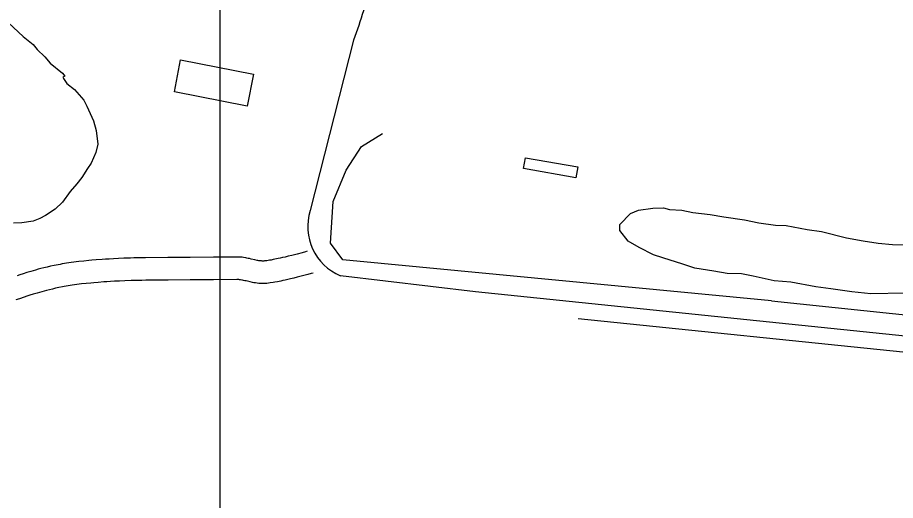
# Model space of a CAD drawing. Extents: x 3263578 to 3301413, y 764927 to 798602.
# Drawn here: x 3296288 to 3297456, y 780646 to 781289 of the extents above; entities that cross this region are included whole.
import ezdxf

# ---------------------------------------------------------------- set-up
doc = ezdxf.new("R2010")
doc.units = 0
for name, color, linetype in [('V-BLDG-OTLN', 7, 'Continuous'), ('V-GRID-MAJR', 7, 'Continuous'), ('V-ROAD-CNTR', 7, 'Continuous'), ('V-SITE-VEGE', 7, 'Continuous'), ('V-TOPO-SHOR', 7, 'Continuous')]:
    doc.layers.add(name, color=color, linetype=linetype)

msp = doc.modelspace()

# ---------------------------------------------------------------- linework, layer by layer
at = {"layer": 'V-BLDG-OTLN'}
for points in [[(3296496.3, 781189.8), (3296504.7, 781232.6), (3296601.8, 781213.6), (3296593.4, 781170.7)], [(3296961, 781087.8), (3296963.5, 781102.2), (3297033.1, 781090), (3297030.6, 781075.6)]]:
    msp.add_lwpolyline(points, close=True, dxfattribs=at)
at = {"layer": 'V-GRID-MAJR'}
msp.add_spline([(3296559.4, 775831.5), (3296556.8, 781892.5), (3296554.1, 787954.5), (3296551.5, 794016.6), (3296551.5, 794017.6)], degree=3, dxfattribs=at)
at = {"layer": 'V-ROAD-CNTR'}
for points in [[(3296734.7, 781258.7), (3296677.1, 781032)], [(3296673.2, 780977.6), (3296670.7, 780976.9), (3296666.2, 780975.7), (3296659.5, 780974), (3296652.6, 780972.2), (3296647.8, 780971), (3296643.7, 780970), (3296640.2, 780969.2), (3296637.1, 780968.5), (3296634.4, 780967.9), (3296632.1, 780967.4), (3296628, 780966.6), (3296625, 780966), (3296622.8, 780965.6), (3296619.4, 780965.1), (3296617.8, 780964.9), (3296616.2, 780964.7), (3296615.5, 780964.6), (3296614.9, 780964.6), (3296614.3, 780964.6), (3296613.6, 780964.6), (3296613, 780964.6), (3296612.3, 780964.7), (3296611.7, 780964.7), (3296610.3, 780964.9), (3296608.9, 780965.1), (3296607.6, 780965.3), (3296606.3, 780965.5), (3296603.6, 780966.1), (3296598.5, 780967.3), (3296596.4, 780967.8), (3296594.6, 780968.2), (3296592.9, 780968.6), (3296591.3, 780968.9), (3296588.5, 780969.3), (3296586.4, 780969.6), (3296584.7, 780969.7), (3296583.3, 780969.9), (3296581.4, 780969.9), (3296579.5, 780970), (3296548.3, 780969.7), (3296517.2, 780969.5), (3296487.6, 780969.2), (3296457.9, 780969), (3296452.4, 780968.9), (3296447.2, 780968.8), (3296442.4, 780968.7), (3296437.8, 780968.6), (3296429.3, 780968.3), (3296421.8, 780968), (3296415.2, 780967.6), (3296409.5, 780967.3), (3296404.5, 780967), (3296400.1, 780966.7), (3296392.5, 780966.1), (3296386.7, 780965.6), (3296382.4, 780965.2), (3296375.9, 780964.6), (3296369.4, 780963.9), (3296365.9, 780963.5), (3296362.5, 780963.1), (3296359.2, 780962.6), (3296356, 780962.2), (3296352.9, 780961.7), (3296350, 780961.2), (3296347.1, 780960.7), (3296344.3, 780960.2), (3296341.6, 780959.7), (3296336.4, 780958.6), (3296331.6, 780957.6), (3296327.1, 780956.5), (3296322.8, 780955.5), (3296318.9, 780954.5), (3296315.2, 780953.6), (3296311.8, 780952.6), (3296308.5, 780951.7), (3296305.5, 780950.8), (3296299.9, 780949.2), (3296295, 780947.6), (3296290.7, 780946.3), (3296287, 780945)], [(3296681.2, 780948.6), (3296678.5, 780947.9), (3296673.8, 780946.6), (3296666.8, 780944.9), (3296659.9, 780943.1), (3296655.1, 780941.9), (3296650.8, 780940.9), (3296647.1, 780940), (3296643.7, 780939.2), (3296640.8, 780938.6), (3296638.2, 780938), (3296633.7, 780937.1), (3296630.2, 780936.5), (3296627.6, 780936), (3296623.7, 780935.4), (3296621.6, 780935.1), (3296619.5, 780934.9), (3296617.9, 780934.7), (3296616.2, 780934.6), (3296614.6, 780934.6), (3296613, 780934.6), (3296611.6, 780934.6), (3296610.2, 780934.7), (3296608.8, 780934.8), (3296606.4, 780935.1), (3296604.2, 780935.4), (3296602.1, 780935.8), (3296600.3, 780936.2), (3296597, 780936.9), (3296591.7, 780938.1), (3296589.9, 780938.5), (3296588.4, 780938.8), (3296587.1, 780939.1), (3296586.1, 780939.3), (3296584.2, 780939.6), (3296582.9, 780939.8), (3296582, 780939.9), (3296581.4, 780939.9), (3296580.5, 780940), (3296579.4, 780940), (3296548.5, 780939.7), (3296517.5, 780939.5), (3296487.9, 780939.2), (3296458.2, 780939), (3296452.9, 780938.9), (3296447.8, 780938.8), (3296443.1, 780938.7), (3296438.7, 780938.6), (3296430.4, 780938.3), (3296423.2, 780938), (3296416.9, 780937.7), (3296411.4, 780937.4), (3296406.5, 780937), (3296402.3, 780936.8), (3296394.9, 780936.2), (3296389.3, 780935.7), (3296385.2, 780935.3), (3296378.9, 780934.7), (3296372.7, 780934.1), (3296369.5, 780933.7), (3296366.4, 780933.3), (3296363.4, 780932.9), (3296360.5, 780932.5), (3296357.7, 780932.1), (3296355, 780931.6), (3296352.4, 780931.2), (3296349.8, 780930.7), (3296347.4, 780930.2), (3296342.6, 780929.3), (3296338.1, 780928.3), (3296334, 780927.3), (3296330.1, 780926.4), (3296326.4, 780925.5), (3296323, 780924.6), (3296319.8, 780923.7), (3296316.7, 780922.9), (3296313.9, 780922), (3296308.6, 780920.5), (3296304, 780919), (3296300, 780917.7), (3296296.5, 780916.6), (3296290.3, 780914.5), (3296285.6, 780912.9)], [(3296717.4, 780945.2), (3296897.1, 780924.3)], [(3296897.1, 780924.3), (3298736.5, 780734.3), (3299175.5, 780688.9)]]:
    msp.add_lwpolyline(points, dxfattribs=at)
msp.add_arc((3296744.3, 781010.4), 70.6, 162.2013, 247.6166, dxfattribs=at)
msp.add_spline([(3296750.9, 781434.3), (3296756.5, 781337.6), (3296734.7, 781258.7)], degree=3, dxfattribs=at)
at = {"layer": 'V-SITE-VEGE'}
for points in [[(3296275.6, 781281.9), (3296295.1, 781263.7), (3296308.4, 781253.1), (3296313.6, 781246.3), (3296323.9, 781236.7), (3296331.2, 781228), (3296347.6, 781214.6), (3296350.7, 781210.7), (3296347.8, 781209.6), (3296348.8, 781207.6), (3296353.1, 781200.8), (3296363.3, 781193.1), (3296375.8, 781178.6), (3296380, 781170.8), (3296388.6, 781151.1), (3296392.1, 781138.3), (3296394.7, 781120.4), (3296392, 781109.3), (3296385.5, 781095.1), (3296380.8, 781088), (3296373.2, 781075.8), (3296366.5, 781067.6), (3296357.9, 781057.3), (3296347.4, 781043), (3296337.7, 781033.7), (3296325, 781025.3), (3296317.2, 781021.1), (3296308.3, 781017.8), (3296293.5, 781015.3), (3296282.5, 781014.9)], [(3297468.6, 780921.7), (3297423.1, 780920.8), (3297397.6, 780923.7), (3297369.8, 780927.6), (3297349.8, 780930.5), (3297316.4, 780936.5), (3297294.2, 780938.3), (3297266.4, 780944.5), (3297250.8, 780947.5), (3297231.9, 780948.2), (3297214.2, 780951.2), (3297188.6, 780955.2), (3297173, 780960.4), (3297146.2, 780968.8), (3297133.9, 780973), (3297114.9, 780982.6), (3297100.3, 780991.2), (3297089, 781005.4), (3297088.8, 781013.1), (3297103, 781027.8), (3297114, 781032.4), (3297132.7, 781035), (3297147.2, 781035.3), (3297155, 781033.2), (3297171.6, 781032.4), (3297186.1, 781029.4), (3297209.4, 781026.5), (3297227.2, 781023.5), (3297255, 781019.6), (3297273.9, 781015.5), (3297296.1, 781012.6), (3297310.5, 781011.8), (3297338.4, 781006.8), (3297357.3, 781003.8), (3297390.7, 780995.6), (3297412.9, 780991.6), (3297432.9, 780988.6), (3297451.8, 780986.8), (3297479.5, 780986.2)]]:
    msp.add_lwpolyline(points, dxfattribs=at)
at = {"layer": 'V-TOPO-SHOR'}
msp.add_line((3297033.5, 780888), (3298692.2, 780717.8), dxfattribs=at)
for points in [[(3297291, 780911.8), (3296720.4, 780966.1), (3296703.9, 780988.6), (3296707.4, 781044.1), (3296724.7, 781085.8), (3296745.5, 781117), (3296773.3, 781134.4)], [(3297291, 780911.8), (3297858.5, 780852), (3298210.8, 780815.7), (3298375.1, 780800.1), (3298394.5, 780801.1), (3298422.2, 780800.2), (3298440.3, 780802.3), (3298453, 780805.4)]]:
    msp.add_lwpolyline(points, dxfattribs=at)

doc.saveas('drawing.dxf')
